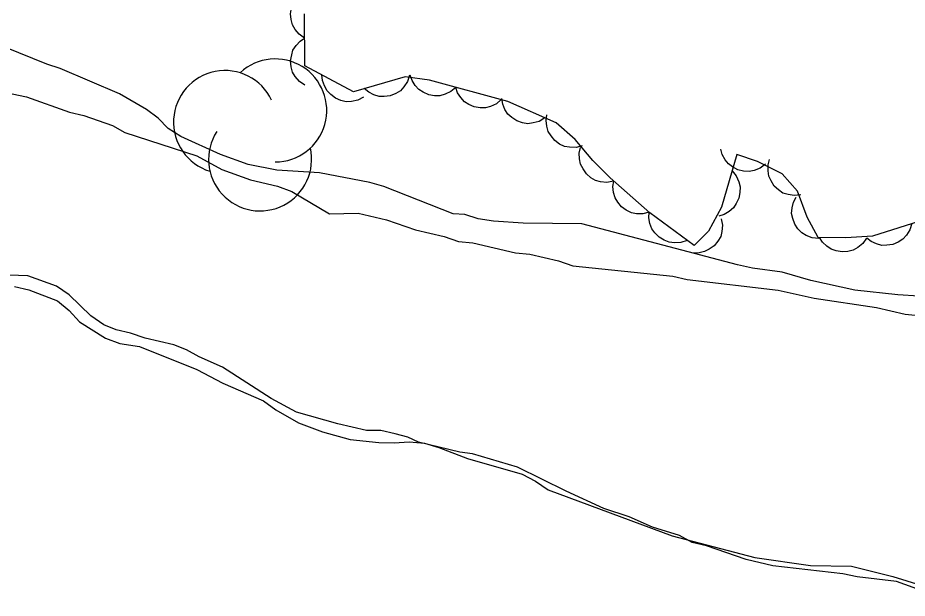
# Model space of a CAD drawing. Extents: x 336540 to 340074, y 5572036 to 5573747.
# Drawn here: x 338844.8 to 338901.3, y 5573153.8 to 5573190.7 of the extents above; entities that cross this region are included whole.
import ezdxf

# ---------------------------------------------------------------- set-up
doc = ezdxf.new("R2010")
doc.units = 0
for name, color, linetype in [('Niveau 2', 7, 'Continuous'), ('Niveau 4', 7, 'Continuous'), ('Niveau 44', 7, 'Continuous')]:
    doc.layers.add(name, color=color, linetype=linetype)

msp = doc.modelspace()

# ---------------------------------------------------------------- linework, layer by layer
at = {"layer": 'Niveau 2'}
for points in [[(338903.42, 5573172.92), (338900.75, 5573173.1), (338898.02, 5573173.39), (338895.22, 5573174.02), (338893.39, 5573174.55), (338891.51, 5573174.8), (338890.55, 5573175.01), (338880.67, 5573177.61), (338876.92, 5573177.65), (338875.04, 5573177.79), (338874.07, 5573177.94), (338873.22, 5573178.21), (338872.48, 5573178.25), (338868.08, 5573179.98), (338867.17, 5573180.25), (338863.99, 5573180.86), (338861.26, 5573181.03), (338859.44, 5573181.39), (338857.68, 5573182.03), (338855.16, 5573183.17), (338854.36, 5573183.67), (338853.73, 5573184.34), (338852.98, 5573184.89), (338851.27, 5573185.88), (338847.5, 5573187.5), (338846.65, 5573187.77), (338843.97, 5573188.85)], [(338844.59, 5573173.62), (338845.5, 5573173.41), (338847.33, 5573172.71), (338848.07, 5573172.11), (338848.71, 5573171.38), (338850.37, 5573170.34), (338851.28, 5573170.01), (338852.53, 5573169.81), (338856.18, 5573168.36), (338857.84, 5573167.48), (338860.41, 5573166.35), (338861.21, 5573165.79), (338862.64, 5573164.97), (338864.18, 5573164.38), (338865.94, 5573163.91), (338867.76, 5573163.72), (338868.72, 5573163.68), (338869.68, 5573163.76), (338870.65, 5573163.67), (338871.56, 5573163.4), (338873.38, 5573162.7), (338876.86, 5573161.7), (338877.71, 5573161.26), (338878.52, 5573160.7), (338886.41, 5573157.78), (338891.66, 5573156.4), (338895.19, 5573155.9), (338897.81, 5573155.84), (338900.43, 5573155.2), (338904.89, 5573153.81)]]:
    msp.add_lwpolyline(points, dxfattribs=at)
at = {"layer": 'Niveau 4'}
for points in [[(338844.43, 5573185.89), (338845.34, 5573185.68), (338848.08, 5573184.72), (338848.99, 5573184.51), (338850.81, 5573183.86), (338851.61, 5573183.43), (338856.17, 5573181.93), (338857.77, 5573181.06), (338859.6, 5573180.41), (338861.3, 5573180), (338862.22, 5573179.67), (338864.62, 5573178.25), (338866.43, 5573178.29), (338868.25, 5573177.87), (338870.08, 5573177.23), (338871.9, 5573176.81), (338872.81, 5573176.49), (338873.72, 5573176.4), (338876.45, 5573175.77), (338877.36, 5573175.68), (338879.18, 5573175.26), (338880.09, 5573174.94), (338886.45, 5573174.28), (338887.36, 5573174.08), (338893.15, 5573173.4), (338895.43, 5573172.88), (338899.4, 5573172.29), (338901.22, 5573171.87), (338906.68, 5573171.31)], [(338892.81, 5573155.86), (338891.1, 5573156.28), (338888.58, 5573157.14), (338887.67, 5573157.35), (338886.87, 5573157.79), (338885.15, 5573158.33), (338883.66, 5573158.98), (338882.06, 5573159.52), (338879.66, 5573160.61), (338876.56, 5573162.15), (338873.7, 5573163), (338872.91, 5573163.1), (338870.28, 5573163.73), (338869.6, 5573164.06), (338868.8, 5573164.27), (338867.88, 5573164.48), (338866.97, 5573164.47), (338865.15, 5573164.89), (338862.52, 5573165.63), (338860.91, 5573166.51), (338857.81, 5573168.5), (338856.32, 5573169.16), (338855.52, 5573169.6), (338854.72, 5573169.92), (338852.89, 5573170.34), (338851.97, 5573170.67), (338851.06, 5573170.88), (338850.26, 5573171.2), (338849.45, 5573171.76), (338848.07, 5573173.09), (338847.26, 5573173.65), (338845.43, 5573174.3), (338843.61, 5573174.38)], [(338902.5, 5573154.22), (338900.67, 5573154.87), (338898.16, 5573155.16), (338897.25, 5573155.37), (338892.81, 5573155.86)]]:
    msp.add_lwpolyline(points, dxfattribs=at)
at = {"layer": 'Niveau 44'}
for points in [[(338863.03, 5573189.43), (338862.69, 5573189.67), (338862.43, 5573189.98), (338862.26, 5573190.26), (338862.17, 5573190.6), (338862.13, 5573190.97), (338862.2, 5573191.35), (338862.28, 5573191.66), (338862.48, 5573191.96), (338862.73, 5573192.23), (338863.03, 5573192.43)], [(338902.49, 5573177.9), (338899.14, 5573176.83), (338897.44, 5573176.73), (338895.69, 5573176.75), (338894.98, 5573178.04), (338894.38, 5573179.69), (338893.4, 5573180.8), (338891.82, 5573181.58), (338890.52, 5573182.02), (338889.54, 5573178.68), (338888.72, 5573177.14), (338887.8, 5573176.23), (338884.98, 5573178.32), (338882.46, 5573180.53), (338881.37, 5573181.65), (338880.23, 5573182.98), (338879.02, 5573184.03), (338875.96, 5573185.4), (338870.97, 5573186.74), (338869.42, 5573186.97), (338866.14, 5573186.01), (338863.04, 5573187.67), (338863.03, 5573190.97)], [(338863.04, 5573186.43), (338862.7, 5573186.67), (338862.44, 5573186.98), (338862.27, 5573187.26), (338862.18, 5573187.6), (338862.14, 5573187.97), (338862.21, 5573188.35), (338862.29, 5573188.66), (338862.49, 5573188.96), (338862.74, 5573189.23), (338863.03, 5573189.43)], [(338866.78, 5573185.67), (338866.41, 5573185.48), (338866.01, 5573185.4), (338865.68, 5573185.38), (338865.33, 5573185.46), (338864.99, 5573185.61), (338864.69, 5573185.84), (338864.46, 5573186.07), (338864.29, 5573186.38), (338864.17, 5573186.73), (338864.13, 5573187.09)], [(338869.71, 5573187.06), (338869.58, 5573186.66), (338869.35, 5573186.32), (338869.13, 5573186.08), (338868.83, 5573185.9), (338868.48, 5573185.76), (338868.1, 5573185.72), (338867.78, 5573185.71), (338867.44, 5573185.82), (338867.11, 5573185.98), (338866.83, 5573186.21)], [(338872.65, 5573186.29), (338872.33, 5573186.02), (338871.96, 5573185.85), (338871.64, 5573185.76), (338871.29, 5573185.76), (338870.93, 5573185.82), (338870.58, 5573185.98), (338870.3, 5573186.15), (338870.06, 5573186.41), (338869.87, 5573186.73), (338869.75, 5573187.07)], [(338875.54, 5573185.51), (338875.23, 5573185.24), (338874.86, 5573185.07), (338874.54, 5573184.98), (338874.19, 5573184.98), (338873.82, 5573185.05), (338873.48, 5573185.21), (338873.2, 5573185.37), (338872.96, 5573185.64), (338872.76, 5573185.95), (338872.65, 5573186.29)], [(338878.3, 5573184.35), (338877.95, 5573184.13), (338877.56, 5573184.03), (338877.23, 5573183.98), (338876.88, 5573184.04), (338876.53, 5573184.16), (338876.21, 5573184.37), (338875.96, 5573184.58), (338875.77, 5573184.88), (338875.63, 5573185.22), (338875.57, 5573185.58)], [(338880.69, 5573182.58), (338880.29, 5573182.47), (338879.88, 5573182.48), (338879.56, 5573182.54), (338879.24, 5573182.69), (338878.94, 5573182.91), (338878.7, 5573183.21), (338878.52, 5573183.48), (338878.43, 5573183.82), (338878.39, 5573184.19), (338878.43, 5573184.54)], [(338882.67, 5573180.32), (338882.26, 5573180.24), (338881.85, 5573180.29), (338881.53, 5573180.37), (338881.23, 5573180.55), (338880.95, 5573180.79), (338880.74, 5573181.11), (338880.58, 5573181.4), (338880.51, 5573181.74), (338880.5, 5573182.11), (338880.58, 5573182.47)], [(338892.34, 5573181.4), (338892, 5573181.15), (338891.62, 5573181.01), (338891.3, 5573180.94), (338890.95, 5573180.96), (338890.59, 5573181.05), (338890.25, 5573181.23), (338889.98, 5573181.42), (338889.77, 5573181.69), (338889.59, 5573182.02), (338889.5, 5573182.37)], [(338894.58, 5573179.46), (338894.17, 5573179.41), (338893.77, 5573179.48), (338893.45, 5573179.57), (338893.16, 5573179.77), (338892.89, 5573180.02), (338892.69, 5573180.35), (338892.55, 5573180.64), (338892.5, 5573180.99), (338892.51, 5573181.36), (338892.6, 5573181.71)], [(338890.22, 5573180.98), (338890.48, 5573180.66), (338890.64, 5573180.28), (338890.72, 5573179.97), (338890.71, 5573179.61), (338890.64, 5573179.25), (338890.47, 5573178.91), (338890.3, 5573178.63), (338890.03, 5573178.4), (338889.71, 5573178.21), (338889.37, 5573178.1)], [(338884.94, 5573178.35), (338884.54, 5573178.25), (338884.13, 5573178.26), (338883.81, 5573178.32), (338883.49, 5573178.48), (338883.19, 5573178.7), (338882.95, 5573178.99), (338882.77, 5573179.27), (338882.68, 5573179.61), (338882.64, 5573179.98), (338882.69, 5573180.33)], [(338895.73, 5573176.68), (338895.31, 5573176.72), (338894.93, 5573176.88), (338894.65, 5573177.04), (338894.4, 5573177.29), (338894.2, 5573177.6), (338894.07, 5573177.96), (338894, 5573178.28), (338894.03, 5573178.63), (338894.12, 5573178.99), (338894.28, 5573179.31)], [(338887.35, 5573176.56), (338886.95, 5573176.43), (338886.55, 5573176.41), (338886.22, 5573176.44), (338885.89, 5573176.57), (338885.58, 5573176.76), (338885.31, 5573177.04), (338885.11, 5573177.3), (338884.99, 5573177.63), (338884.92, 5573177.99), (338884.94, 5573178.35)], [(338889.53, 5573177.94), (338889.61, 5573177.53), (338889.57, 5573177.13), (338889.49, 5573176.81), (338889.31, 5573176.51), (338889.07, 5573176.22), (338888.75, 5573176), (338888.47, 5573175.85), (338888.12, 5573175.78), (338887.75, 5573175.76), (338887.4, 5573175.83)], [(338901.64, 5573177.63), (338901.52, 5573177.23), (338901.3, 5573176.89), (338901.08, 5573176.64), (338900.78, 5573176.45), (338900.44, 5573176.31), (338900.06, 5573176.25), (338899.74, 5573176.24), (338899.4, 5573176.34), (338899.06, 5573176.49), (338898.78, 5573176.71)], [(338898.76, 5573176.71), (338898.53, 5573176.37), (338898.21, 5573176.12), (338897.92, 5573175.95), (338897.58, 5573175.86), (338897.21, 5573175.84), (338896.84, 5573175.9), (338896.52, 5573176), (338896.23, 5573176.19), (338895.96, 5573176.45), (338895.77, 5573176.75)]]:
    msp.add_lwpolyline(points, dxfattribs=at)
for centre, start, end in [((338861.165, 5573184.825), 269.952, 132.6363), ((338857.974, 5573184.087), 25.2843, 252.7414), ((338860.204, 5573181.712), 147.1305, 12.8191)]:
    msp.add_arc(centre, 3.275, start, end, dxfattribs=at)

doc.saveas('drawing.dxf')
